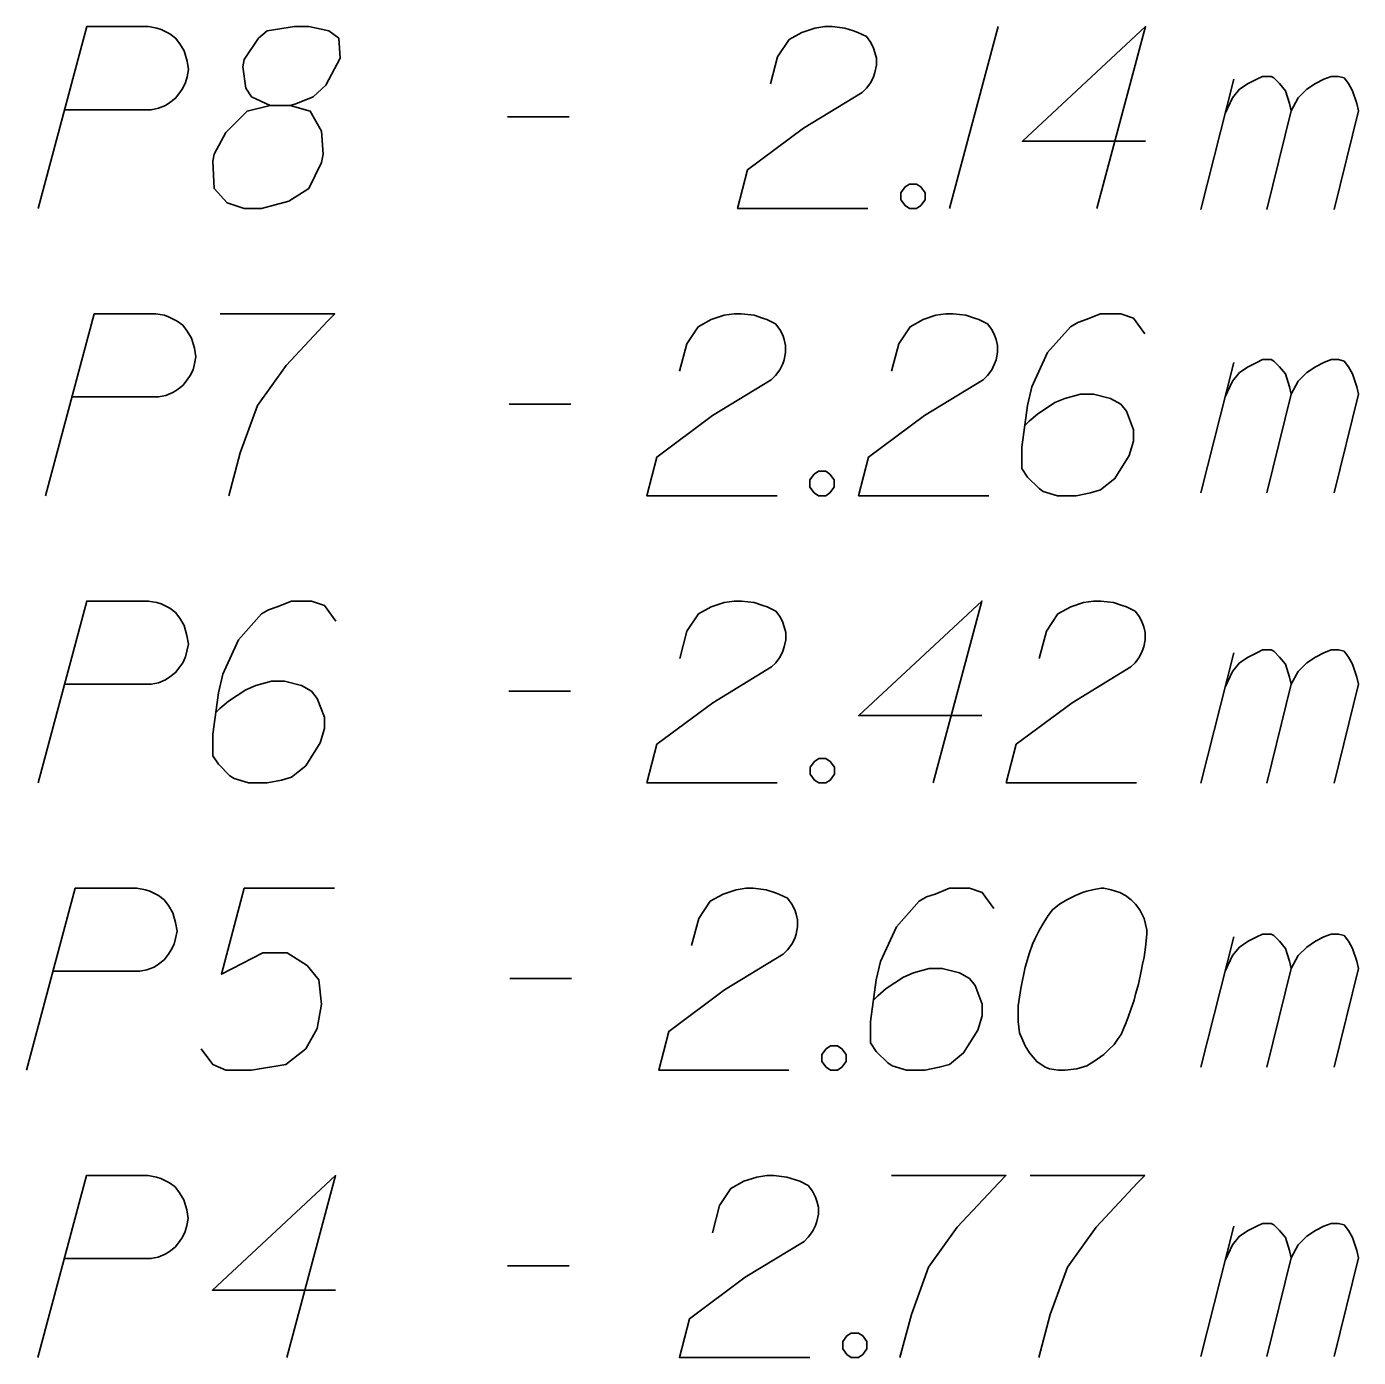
# Model space of a CAD drawing. Extents: x 138 to 6653, y -177 to 1520.
# Drawn here: x 181.616 to 184.179, y 66.574 to 69.135 of the extents above; entities that cross this region are included whole.
import ezdxf

# ---------------------------------------------------------------- set-up
doc = ezdxf.new("R2010")
doc.units = 0
doc.layers.add('Standard', color=7, linetype='Continuous')

msp = doc.modelspace()

# ---------------------------------------------------------------- linework, layer by layer
at = {"layer": 'Standard'}
for points in [[(181.6383, 68.7851), (181.732, 69.1351), (181.8505, 69.1351), (181.867, 69.1323), (181.8753, 69.1296), (181.8918, 69.1213), (181.9028, 69.113), (181.9111, 69.102), (181.9194, 69.0882), (181.9249, 69.0689), (181.9277, 69.0524), (181.9249, 69.0386), (181.9221, 69.0276), (181.9166, 69.0166), (181.9111, 69.0083), (181.9028, 68.9973), (181.8918, 68.989), (181.8836, 68.9835), (181.8698, 68.978), (181.856, 68.9752), (181.6907, 68.9752)], [(182.0847, 68.9835), (182.1233, 68.9835), (182.1343, 68.9863), (182.1674, 69), (182.1922, 69.0221), (182.2198, 69.0745), (182.217, 69.113), (182.1977, 69.1268), (182.1591, 69.1351), (182.1316, 69.1351), (182.0792, 69.1268), (182.0627, 69.113), (182.0351, 69.0717), (182.0324, 69.0579), (182.0379, 69.0166), (182.0489, 69), (182.0847, 68.9835), (182.0406, 68.9725), (181.9993, 68.9312), (181.9773, 68.8898), (181.9745, 68.876), (181.9773, 68.8237), (182.002, 68.7961), (182.0351, 68.7851), (182.0682, 68.7851), (182.1206, 68.7989), (182.1591, 68.8237), (182.1839, 68.8733), (182.1867, 68.8898), (182.1839, 68.9339), (182.1619, 68.9725), (182.1233, 68.9835)], [(183.0477, 69.0248), (183.0615, 69.0772), (183.0835, 69.1103), (183.1083, 69.1241), (183.1331, 69.1323), (183.1524, 69.1351), (183.1662, 69.1351), (183.191, 69.1323), (183.2075, 69.1268), (183.2158, 69.1241), (183.2323, 69.1158), (183.2406, 69.1047), (183.2461, 69.0937), (183.2488, 69.0855), (183.2516, 69.0745), (183.2516, 69.0607), (183.2488, 69.0469), (183.2461, 69.0386), (183.2406, 69.0276), (183.2323, 69.0166), (183.2241, 69.0083), (183.1111, 68.9394), (183.0036, 68.8595), (182.9843, 68.7851), (183.2351, 68.7851)], [(183.4858, 69.1351), (183.3921, 68.7851)], [(183.7697, 68.9146), (183.5327, 68.9146), (183.7697, 69.1351), (183.676, 68.7851)], [(183.876, 68.7829), (183.9394, 69.0337)], [(183.9229, 68.9676), (183.9366, 68.9979), (183.9504, 69.0144), (183.967, 69.0254), (183.9835, 69.0337), (183.9945, 69.0392), (184.0111, 69.0392), (184.0166, 69.0365), (184.0276, 69.0254), (184.0386, 69.0117), (184.0469, 68.9869), (184.0497, 68.9731), (184.0634, 68.9979), (184.0799, 69.0144), (184.0965, 69.0254), (184.113, 69.0337), (184.1268, 69.0392), (184.1406, 69.0392), (184.1516, 69.0365), (184.1599, 69.0254), (184.1681, 69.0117), (184.1764, 68.9869), (184.1791, 68.9731), (184.1323, 68.7829)], [(184.0028, 68.7829), (184.0497, 68.9731)], [(182.5419, 68.9614), (182.6604, 68.9614)], [(183.315, 68.8319), (183.3288, 68.8319), (183.337, 68.8264), (183.3453, 68.8154), (183.3453, 68.8016), (183.337, 68.7906), (183.3288, 68.7851), (183.315, 68.7851), (183.3067, 68.7906), (183.2985, 68.8016), (183.2985, 68.8154), (183.3067, 68.8264), (183.315, 68.8319)], [(181.6525, 68.2322), (181.7462, 68.5822), (181.8647, 68.5822), (181.8813, 68.5794), (181.8895, 68.5767), (181.906, 68.5684), (181.9171, 68.5602), (181.9254, 68.5491), (181.9336, 68.5353), (181.9391, 68.5161), (181.9419, 68.4995), (181.9391, 68.4857), (181.9364, 68.4747), (181.9309, 68.4637), (181.9254, 68.4555), (181.9171, 68.4444), (181.906, 68.4361), (181.8978, 68.4306), (181.884, 68.4251), (181.8702, 68.4224), (181.7049, 68.4224)], [(181.9887, 68.5822), (182.2092, 68.5822), (182.1954, 68.5684), (182.1155, 68.483), (182.0604, 68.4058), (182.0273, 68.3149), (182.0052, 68.2322)], [(182.8729, 68.472), (182.8866, 68.5243), (182.9087, 68.5574), (182.9335, 68.5712), (182.9583, 68.5794), (182.9776, 68.5822), (182.9914, 68.5822), (183.0162, 68.5794), (183.0327, 68.5739), (183.041, 68.5712), (183.0575, 68.5629), (183.0658, 68.5519), (183.0713, 68.5409), (183.074, 68.5326), (183.0768, 68.5216), (183.0768, 68.5078), (183.074, 68.494), (183.0713, 68.4857), (183.0658, 68.4747), (183.0575, 68.4637), (183.0493, 68.4555), (182.9362, 68.3865), (182.8288, 68.3066), (182.8095, 68.2322), (183.0603, 68.2322)], [(183.2807, 68.472), (183.2945, 68.5243), (183.3165, 68.5574), (183.3414, 68.5712), (183.3661, 68.5794), (183.3855, 68.5822), (183.3992, 68.5822), (183.424, 68.5794), (183.4406, 68.5739), (183.4488, 68.5712), (183.4653, 68.5629), (183.4736, 68.5519), (183.4791, 68.5409), (183.4819, 68.5326), (183.4847, 68.5216), (183.4847, 68.5078), (183.4819, 68.494), (183.4791, 68.4857), (183.4736, 68.4747), (183.4653, 68.4637), (183.4571, 68.4555), (183.3441, 68.3865), (183.2366, 68.3066), (183.2173, 68.2322), (183.4681, 68.2322)], [(183.7685, 68.5436), (183.7464, 68.5739), (183.7217, 68.5822), (183.6831, 68.5822), (183.6555, 68.5712), (183.639, 68.5657), (183.6252, 68.5574), (183.5811, 68.5078), (183.5508, 68.4417), (183.5425, 68.4058), (183.5315, 68.3259), (183.5315, 68.2846), (183.5425, 68.2681), (183.5646, 68.246), (183.5728, 68.2405), (183.6004, 68.2322), (183.6362, 68.2322), (183.6638, 68.2377), (183.6831, 68.2432), (183.7106, 68.2653), (183.7382, 68.3094), (183.7464, 68.3369), (183.7464, 68.359), (183.7327, 68.3948), (183.7217, 68.4086), (183.7023, 68.4196), (183.6693, 68.4279), (183.6445, 68.4279), (183.6142, 68.4196), (183.5949, 68.4114), (183.5618, 68.3893), (183.5453, 68.3755), (183.537, 68.3673)], [(183.876, 68.2378), (183.9394, 68.4885)], [(183.9229, 68.4224), (183.9366, 68.4527), (183.9504, 68.4692), (183.967, 68.4803), (183.9835, 68.4885), (183.9945, 68.4941), (184.0111, 68.4941), (184.0166, 68.4913), (184.0276, 68.4803), (184.0386, 68.4665), (184.0469, 68.4417), (184.0497, 68.4279), (184.0634, 68.4527), (184.0799, 68.4692), (184.0965, 68.4803), (184.113, 68.4885), (184.1268, 68.4941), (184.1406, 68.4941), (184.1516, 68.4913), (184.1599, 68.4803), (184.1681, 68.4665), (184.1764, 68.4417), (184.1791, 68.4279), (184.1323, 68.2378)], [(182.545, 68.4086), (182.6635, 68.4086)], [(184.0028, 68.2378), (184.0497, 68.4279)], [(183.1402, 68.2791), (183.154, 68.2791), (183.1622, 68.2736), (183.1705, 68.2625), (183.1705, 68.2487), (183.1622, 68.2377), (183.154, 68.2322), (183.1402, 68.2322), (183.1319, 68.2377), (183.1236, 68.2487), (183.1236, 68.2625), (183.1319, 68.2736), (183.1402, 68.2791)], [(181.6382, 67.6794), (181.7319, 68.0294), (181.8504, 68.0294), (181.8669, 68.0266), (181.8752, 68.0238), (181.8917, 68.0156), (181.9027, 68.0073), (181.911, 67.9963), (181.9193, 67.9825), (181.9248, 67.9632), (181.9276, 67.9467), (181.9248, 67.9329), (181.922, 67.9219), (181.9165, 67.9108), (181.911, 67.9026), (181.9027, 67.8916), (181.8917, 67.8833), (181.8835, 67.8778), (181.8697, 67.8723), (181.8559, 67.8695), (181.6906, 67.8695)], [(182.2114, 67.9908), (182.1893, 68.0211), (182.1645, 68.0294), (182.126, 68.0294), (182.0984, 68.0183), (182.0819, 68.0128), (182.0681, 68.0045), (182.024, 67.9549), (181.9937, 67.8888), (181.9854, 67.853), (181.9744, 67.773), (181.9744, 67.7317), (181.9854, 67.7152), (182.0074, 67.6932), (182.0157, 67.6876), (182.0433, 67.6794), (182.0791, 67.6794), (182.1067, 67.6849), (182.126, 67.6904), (182.1535, 67.7124), (182.1811, 67.7565), (182.1893, 67.7841), (182.1893, 67.8061), (182.1756, 67.842), (182.1645, 67.8557), (182.1452, 67.8667), (182.1122, 67.875), (182.0874, 67.875), (182.057, 67.8667), (182.0378, 67.8585), (182.0047, 67.8365), (181.9882, 67.8227), (181.9799, 67.8144)], [(182.8733, 67.9191), (182.887, 67.9715), (182.9091, 68.0045), (182.9339, 68.0183), (182.9587, 68.0266), (182.978, 68.0294), (182.9917, 68.0294), (183.0166, 68.0266), (183.0331, 68.0211), (183.0413, 68.0183), (183.0579, 68.01), (183.0662, 67.999), (183.0717, 67.988), (183.0744, 67.9797), (183.0772, 67.9687), (183.0772, 67.9549), (183.0744, 67.9412), (183.0717, 67.9329), (183.0662, 67.9219), (183.0579, 67.9108), (183.0496, 67.9026), (182.9366, 67.8337), (182.8292, 67.7538), (182.8099, 67.6794), (183.0606, 67.6794)], [(183.4547, 67.8089), (183.2177, 67.8089), (183.4547, 68.0294), (183.361, 67.6794)], [(183.5649, 67.9191), (183.5787, 67.9715), (183.6007, 68.0045), (183.6256, 68.0183), (183.6503, 68.0266), (183.6696, 68.0294), (183.6834, 68.0294), (183.7082, 68.0266), (183.7248, 68.0211), (183.733, 68.0183), (183.7495, 68.01), (183.7578, 67.999), (183.7633, 67.988), (183.7661, 67.9797), (183.7689, 67.9687), (183.7689, 67.9549), (183.7661, 67.9412), (183.7633, 67.9329), (183.7578, 67.9219), (183.7495, 67.9108), (183.7413, 67.9026), (183.6283, 67.8337), (183.5208, 67.7538), (183.5015, 67.6794), (183.7523, 67.6794)], [(183.876, 67.6791), (183.9394, 67.9299)], [(183.9229, 67.8638), (183.9366, 67.8941), (183.9504, 67.9106), (183.967, 67.9216), (183.9835, 67.9299), (183.9945, 67.9354), (184.0111, 67.9354), (184.0166, 67.9327), (184.0276, 67.9216), (184.0386, 67.9079), (184.0469, 67.8831), (184.0497, 67.8693), (184.0634, 67.8941), (184.0799, 67.9106), (184.0965, 67.9216), (184.113, 67.9299), (184.1268, 67.9354), (184.1406, 67.9354), (184.1516, 67.9327), (184.1599, 67.9216), (184.1681, 67.9079), (184.1764, 67.8831), (184.1791, 67.8693), (184.1323, 67.6791)], [(184.0028, 67.6791), (184.0497, 67.8693)], [(182.5444, 67.8557), (182.663, 67.8557)], [(183.1405, 67.7262), (183.1543, 67.7262), (183.1626, 67.7207), (183.1709, 67.7097), (183.1709, 67.6959), (183.1626, 67.6849), (183.1543, 67.6794), (183.1405, 67.6794), (183.1323, 67.6849), (183.124, 67.6959), (183.124, 67.7097), (183.1323, 67.7207), (183.1405, 67.7262)], [(181.6162, 67.1265), (181.7099, 67.4765), (181.8284, 67.4765), (181.845, 67.4737), (181.8532, 67.471), (181.8697, 67.4627), (181.8808, 67.4544), (181.889, 67.4434), (181.8973, 67.4296), (181.9028, 67.4104), (181.9056, 67.3938), (181.9028, 67.38), (181.9001, 67.369), (181.8946, 67.358), (181.889, 67.3497), (181.8808, 67.3387), (181.8697, 67.3304), (181.8615, 67.3249), (181.8477, 67.3194), (181.8339, 67.3167), (181.6686, 67.3167)], [(182.2087, 67.4765), (182.0351, 67.4765), (181.991, 67.3111), (182.0709, 67.3525), (182.1178, 67.3525), (182.1563, 67.3277), (182.1784, 67.3001), (182.1839, 67.2533), (182.1756, 67.2064), (182.1536, 67.1678), (182.115, 67.1375), (182.0489, 67.1265), (181.9993, 67.1265), (181.9745, 67.1375), (181.9524, 67.1678)], [(182.896, 67.3663), (182.9097, 67.4186), (182.9318, 67.4517), (182.9566, 67.4655), (182.9814, 67.4737), (183.0007, 67.4765), (183.0144, 67.4765), (183.0393, 67.4737), (183.0558, 67.4682), (183.064, 67.4655), (183.0806, 67.4572), (183.0889, 67.4462), (183.0944, 67.4351), (183.0971, 67.4269), (183.0999, 67.4159), (183.0999, 67.4021), (183.0971, 67.3883), (183.0944, 67.38), (183.0889, 67.369), (183.0806, 67.358), (183.0723, 67.3497), (182.9593, 67.2808), (182.8519, 67.2009), (182.8326, 67.1265), (183.0833, 67.1265)], [(183.4774, 67.4379), (183.4554, 67.4682), (183.4306, 67.4765), (183.392, 67.4765), (183.3644, 67.4655), (183.3479, 67.46), (183.3341, 67.4517), (183.29, 67.4021), (183.2597, 67.3359), (183.2514, 67.3001), (183.2404, 67.2202), (183.2404, 67.1789), (183.2514, 67.1623), (183.2735, 67.1403), (183.2818, 67.1348), (183.3093, 67.1265), (183.3451, 67.1265), (183.3727, 67.132), (183.392, 67.1375), (183.4195, 67.1596), (183.4471, 67.2036), (183.4554, 67.2312), (183.4554, 67.2533), (183.4416, 67.2891), (183.4306, 67.3029), (183.4113, 67.3139), (183.3782, 67.3222), (183.3534, 67.3222), (183.3231, 67.3139), (183.3038, 67.3056), (183.2707, 67.2836), (183.2542, 67.2698), (183.2459, 67.2615)], [(183.6896, 67.4765), (183.6841, 67.4765), (183.6675, 67.4737), (183.6565, 67.471), (183.6483, 67.4682), (183.6345, 67.4627), (183.6179, 67.4544), (183.6042, 67.4462), (183.5904, 67.4351), (183.5821, 67.4241), (183.5738, 67.4104), (183.5656, 67.3966), (183.5573, 67.38), (183.5518, 67.369), (183.5463, 67.3525), (183.538, 67.3249), (183.5297, 67.2836), (183.5242, 67.2505), (183.5242, 67.2202), (183.527, 67.1981), (183.538, 67.1734), (183.5463, 67.1596), (183.5601, 67.143), (183.5766, 67.132), (183.5849, 67.1293), (183.6014, 67.1265), (183.6152, 67.1265), (183.6372, 67.1293), (183.6565, 67.1348), (183.6703, 67.143), (183.6896, 67.1568), (183.6979, 67.1651), (183.7089, 67.1761), (183.7171, 67.1871), (183.7226, 67.1954), (183.7282, 67.2092), (183.7309, 67.2147), (183.7364, 67.2285), (183.742, 67.245), (183.7475, 67.2615), (183.7502, 67.2726), (183.753, 67.2808), (183.7557, 67.2918), (183.7612, 67.3167), (183.764, 67.3304), (183.7667, 67.3442), (183.7695, 67.3635), (183.7722, 67.3883), (183.7722, 67.3966), (183.7695, 67.4076), (183.7667, 67.4186), (183.7585, 67.4351), (183.7502, 67.4462), (183.742, 67.4544), (183.7309, 67.4627), (183.7199, 67.4682), (183.7116, 67.471), (183.7034, 67.4737), (183.6896, 67.4765)], [(183.876, 67.132), (183.9394, 67.3828)], [(183.9229, 67.3167), (183.9366, 67.347), (183.9504, 67.3635), (183.967, 67.3745), (183.9835, 67.3828), (183.9945, 67.3883), (184.0111, 67.3883), (184.0166, 67.3856), (184.0276, 67.3745), (184.0386, 67.3608), (184.0469, 67.336), (184.0497, 67.3222), (184.0634, 67.347), (184.0799, 67.3635), (184.0965, 67.3745), (184.113, 67.3828), (184.1268, 67.3883), (184.1406, 67.3883), (184.1516, 67.3856), (184.1599, 67.3745), (184.1681, 67.3608), (184.1764, 67.336), (184.1791, 67.3222), (184.1323, 67.132)], [(184.0028, 67.132), (184.0497, 67.3222)], [(182.546, 67.3029), (182.6645, 67.3029)], [(183.1632, 67.1734), (183.177, 67.1734), (183.1853, 67.1678), (183.1936, 67.1568), (183.1936, 67.143), (183.1853, 67.132), (183.177, 67.1265), (183.1632, 67.1265), (183.155, 67.132), (183.1467, 67.143), (183.1467, 67.1568), (183.155, 67.1678), (183.1632, 67.1734)], [(181.6376, 66.5736), (181.7313, 66.9236), (181.8498, 66.9236), (181.8663, 66.9208), (181.8746, 66.9181), (181.8911, 66.9098), (181.9021, 66.9016), (181.9104, 66.8906), (181.9187, 66.8768), (181.9242, 66.8575), (181.9269, 66.841), (181.9242, 66.8272), (181.9214, 66.8161), (181.9159, 66.8051), (181.9104, 66.7969), (181.9021, 66.7858), (181.8911, 66.7775), (181.8829, 66.772), (181.8691, 66.7665), (181.8553, 66.7638), (181.6899, 66.7638)], [(182.2108, 66.7032), (181.9738, 66.7032), (182.2108, 66.9236), (182.1171, 66.5736)], [(182.9359, 66.8134), (182.9497, 66.8657), (182.9717, 66.8988), (182.9966, 66.9126), (183.0213, 66.9208), (183.0406, 66.9236), (183.0544, 66.9236), (183.0792, 66.9208), (183.0958, 66.9153), (183.104, 66.9126), (183.1205, 66.9043), (183.1288, 66.8933), (183.1343, 66.8823), (183.1371, 66.874), (183.1399, 66.863), (183.1399, 66.8492), (183.1371, 66.8354), (183.1343, 66.8272), (183.1288, 66.8161), (183.1205, 66.8051), (183.1123, 66.7969), (182.9993, 66.7279), (182.8918, 66.6481), (182.8725, 66.5736), (183.1233, 66.5736)], [(183.2804, 66.9236), (183.5008, 66.9236), (183.4871, 66.9098), (183.4071, 66.8244), (183.352, 66.7473), (183.319, 66.6563), (183.2969, 66.5736)], [(183.5477, 66.9236), (183.7681, 66.9236), (183.7544, 66.9098), (183.6744, 66.8244), (183.6193, 66.7473), (183.5862, 66.6563), (183.5642, 66.5736)], [(183.876, 66.5753), (183.9394, 66.8261)], [(183.9229, 66.76), (183.9366, 66.7903), (183.9504, 66.8068), (183.967, 66.8178), (183.9835, 66.8261), (183.9945, 66.8316), (184.0111, 66.8316), (184.0166, 66.8289), (184.0276, 66.8178), (184.0386, 66.8041), (184.0469, 66.7793), (184.0497, 66.7655), (184.0634, 66.7903), (184.0799, 66.8068), (184.0965, 66.8178), (184.113, 66.8261), (184.1268, 66.8316), (184.1406, 66.8316), (184.1516, 66.8289), (184.1599, 66.8178), (184.1681, 66.8041), (184.1764, 66.7793), (184.1791, 66.7655), (184.1323, 66.5753)], [(184.0028, 66.5753), (184.0497, 66.7655)], [(182.5418, 66.75), (182.6604, 66.75)], [(183.2032, 66.6205), (183.217, 66.6205), (183.2253, 66.615), (183.2335, 66.604), (183.2335, 66.5902), (183.2253, 66.5791), (183.217, 66.5736), (183.2032, 66.5736), (183.195, 66.5791), (183.1867, 66.5902), (183.1867, 66.604), (183.195, 66.615), (183.2032, 66.6205)]]:
    msp.add_lwpolyline(points, dxfattribs=at)

doc.saveas('drawing.dxf')
